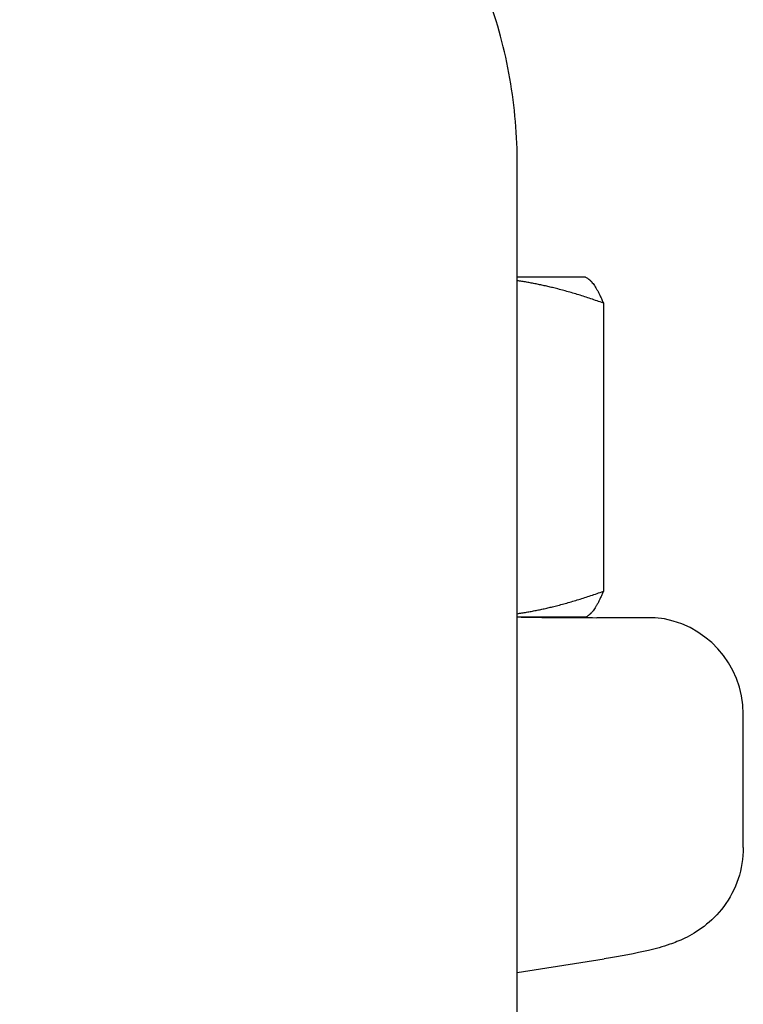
# Model space of a CAD drawing. Header units: inches. Extents: x 1 to 669, y 0 to 417.
# Tile 399 of 448: x 525.699 to 526.399, y 236.684 to 237.636. Entities that reach past the tile are written whole.
import ezdxf

# ---------------------------------------------------------------- set-up
doc = ezdxf.new("R2010")
doc.units = ezdxf.units.IN
doc.header["$LTSCALE"] = 12
doc.header["$MEASUREMENT"] = 0
doc.header["$PDMODE"] = 1
doc.layers.get('Defpoints').update_dxf_attribs({"linetype": 'CONTINUOUS'})
doc.layers.add('D', color=2, linetype='CONTINUOUS')
doc.layers.add('Q', color=4, linetype='CONTINUOUS')
doc.styles.get("Standard").update_dxf_attribs({"font": 'SIMPLEX.SHX', "width": 0.875})
doc.dimstyles.new('STANDARD$0', dxfattribs={"dimscale": 32, "dimtxt": 0.09375, "dimasz": 0.0625, "dimexe": 0.03125, "dimexo": 0.03125, "dimgap": 0.03125, "dimtad": 1, "dimtih": 1, "dimtoh": 1, "dimdec": 4, "dimzin": 12, "dimdsep": 46, "dimlunit": 5, "dimtxsty": 'Standard', "dimcen": -0.03125, "dimclrd": 256, "dimclre": 256, "dimclrt": 256, "dimadec": 0, "dimazin": 0, "dimtfac": 0.875, "dimtdec": 4, "dimtofl": 0, "dimtmove": 0, "dimatfit": 3, "dimfxl": 1, "dimtolj": 1, "dimtzin": 12, "dimlwd": 13, "dimlwe": 13, "dimarcsym": 0})

# ---------------------------------------------------------------- blocks, each defined once
blk = doc.blocks.new('*D31')
at = {"layer": 'D', "lineweight": 13, "transparency": 16777216}
for p, q in [((512.91424, 246.62097), (474.39178, 246.62097)), ((475.39178, 244.62097), (475.39178, 208.62097)), ((475.39178, 167.62097), (475.39178, 203.62097)), ((525.1908, 165.62097), (474.39178, 165.62097))]:
    blk.add_line(p, q, dxfattribs=at)
at = {"layer": 'D', "transparency": 16777216}
for points in [[(475.05845, 244.62097), (475.72512, 244.62097), (475.39178, 246.62097)], [(475.05845, 167.62097), (475.72512, 167.62097), (475.39178, 165.62097)]]:
    blk.add_solid(points, dxfattribs=at)
at = {"layer": 'Defpoints', "color": 0, "transparency": 16777216}
for p in [(513.91424, 246.62097), (475.39178, 165.62097), (526.1908, 165.62097)]:
    blk.add_point(p, dxfattribs=at)
at = {"layer": 'D', "transparency": 16777216, "insert": (475.39178, 206.12097), "char_height": 3, "attachment_point": 5}
blk.add_mtext('\\A1;81{}{\\C2;%%p1}', dxfattribs=at)
blk = doc.blocks.new('*D57')
at = {"layer": 'D', "lineweight": 13, "transparency": 16777216}
for p, q in [((500.11257, 320.49597), (456.1663, 320.49597)), ((457.1663, 318.49597), (457.1663, 250.55847)), ((457.1663, 167.62097), (457.1663, 245.55847)), ((525.1908, 165.62097), (456.1663, 165.62097))]:
    blk.add_line(p, q, dxfattribs=at)
at = {"layer": 'D', "transparency": 16777216}
for points in [[(456.83297, 318.49597), (457.49964, 318.49597), (457.1663, 320.49597)], [(456.83297, 167.62097), (457.49964, 167.62097), (457.1663, 165.62097)]]:
    blk.add_solid(points, dxfattribs=at)
at = {"layer": 'Defpoints', "color": 0, "transparency": 16777216}
for p in [(501.11257, 320.49597), (457.1663, 165.62097), (526.1908, 165.62097)]:
    blk.add_point(p, dxfattribs=at)
at = {"layer": 'D', "transparency": 16777216, "insert": (457.1663, 248.05847), "char_height": 3, "attachment_point": 5}
blk.add_mtext('\\A1;155{}{\\C2;%%p1}', dxfattribs=at)

msp = doc.modelspace()

# ---------------------------------------------------------------- linework, layer by layer
at = {"layer": 'Q'}
for p, q in [((526.18015, 236.37097), (526.18015, 237.49597)), ((526.24599, 237.38747), (526.18015, 237.38747)), ((526.24599, 237.38747), (526.24802, 237.3863)), ((526.2634, 237.36233), (526.2634, 237.08362)), ((526.24599, 237.05847), (526.18015, 237.05847)), ((526.24599, 237.05847), (526.24802, 237.05965)), ((526.31358, 237.05808), (526.25693, 237.05808)), ((526.39874, 236.83565), (526.39874, 236.96472)), ((526.18015, 236.71493), (526.26425, 236.72811))]:
    msp.add_line(p, q, dxfattribs=at)
msp.add_arc((526.30499, 236.96472), 0.09375, 0, 84.74141, dxfattribs=at)
for points, knots in [([(526.18015, 237.49597), (526.18015, 237.52406), (526.17775, 237.55216), (526.16819, 237.60714), (526.16102, 237.63404), (526.14198, 237.68545), (526.13011, 237.70997), (526.10171, 237.75543), (526.08518, 237.77637), (526.04757, 237.81321), (526.02648, 237.82912), (526.00344, 237.84156)], [4.712389, 4.712389, 4.712389, 4.712389, 4.953608, 4.953608, 5.194828, 5.194828, 5.436047, 5.436047, 5.677267, 5.677267, 5.918486, 5.918486, 5.918486, 5.918486]), ([(526.18384, 237.05847), (526.18408, 237.05847), (526.18432, 237.05847), (526.21077, 237.05846), (526.23498, 237.05808), (526.25693, 237.05808)], [-0.0027887, -0.0027887, -0.0027887, -0.0027887, 0, 0, 0.3038289, 0.3038289, 0.3038289, 0.3038289]), ([(526.39881, 236.8357), (526.3988, 236.82546), (526.39706, 236.81508), (526.39058, 236.79571), (526.38571, 236.78648), (526.3742, 236.77114), (526.36749, 236.76464), (526.35435, 236.7546), (526.34787, 236.75088), (526.33687, 236.74552), (526.33212, 236.74368), (526.32048, 236.73962), (526.31401, 236.73789), (526.29456, 236.73324), (526.28063, 236.73068), (526.26411, 236.72809)], [0, 0, 0, 0, 0.0315363, 0.0315363, 0.0632465, 0.0632465, 0.0933647, 0.0933647, 0.1224286, 0.1224286, 0.1501601, 0.1501601, 0.1964234, 0.1964234, 0.2819987, 0.2819987, 0.2819987, 0.2819987])]:
    msp.add_open_spline(points, degree=3, knots=knots, dxfattribs=at)
for points, weights in [([(526.2634, 237.36233), (526.21923, 237.37827), (526.18015, 237.384)], [1, 1.02373242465, 1.01778600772]), ([(526.24802, 237.3863), (526.25519, 237.38216), (526.2634, 237.36233)], [1.01291879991, 1.02970016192, 1]), ([(526.18015, 237.06194), (526.21923, 237.06768), (526.2634, 237.08362)], [1.01778600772, 1.02373242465, 1]), ([(526.2634, 237.08362), (526.25519, 237.06378), (526.24802, 237.05965)], [1, 1.02970016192, 1.01291879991])]:
    msp.add_rational_spline(points, weights, degree=2, dxfattribs=at)

# ---------------------------------------------------------------- dimensions: what is measured, and where the dimension line sits
at = {"layer": 'D'}
for base, p1, override, picture, middle in [((457.1663, 165.62097), (501.11257, 320.49597), {"dimdec": 1, "dimtp": 1, "dimtm": 1, "dimtdec": 4, "dimtzin": 12, "dimarcsym": 1}, '*D57', (457.1663, 248.05847)), ((475.39178, 165.62097), (513.91424, 246.62097), {"dimdec": 1, "dimtp": 1, "dimtm": 1, "dimarcsym": 1}, '*D31', (475.39178, 206.12097))]:
    dim = msp.add_linear_dim(base=base, p1=p1, p2=(526.1908, 165.62097), angle=90, text='<>{}{\\C2;%%p1}', dimstyle='STANDARD$0', override=override, dxfattribs=at)
    dim.commit()
    dim.dimension.update_dxf_attribs({"geometry": picture, "text_midpoint": middle, "dimtype": 160})

doc.saveas('drawing.dxf')
